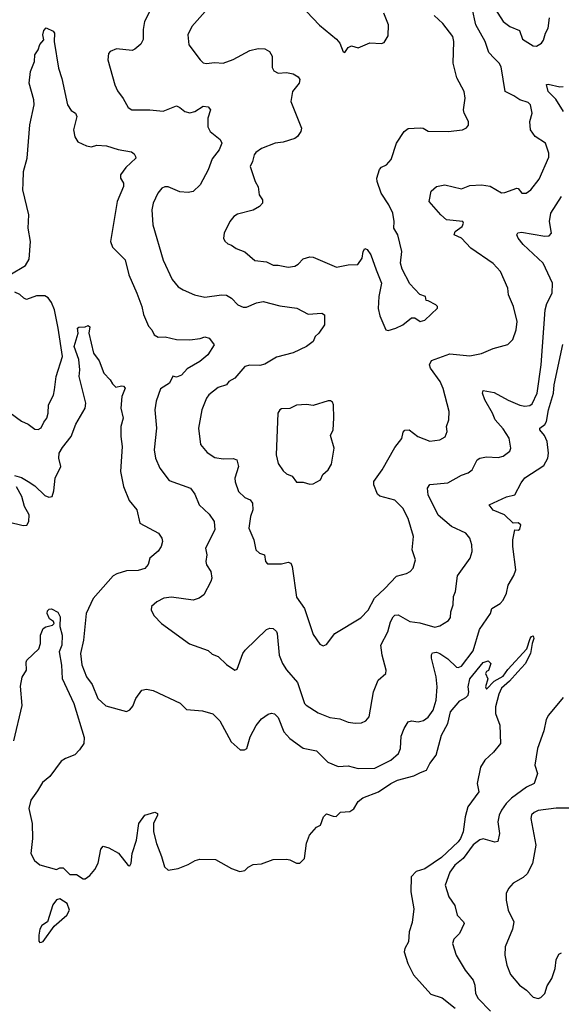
# Model space of a CAD drawing. Extents: x 2133489 to 2292442, y 756223 to 916462.
# Tile 443 of 463: x 2270624 to 2273873, y 878960 to 884866. Entities that reach past the tile are written whole.
import ezdxf

# ---------------------------------------------------------------- set-up
doc = ezdxf.new("R2010")
doc.units = 0

msp = doc.modelspace()

# ---------------------------------------------------------------- linework, layer by layer
at = {"layer": '0CON20XD'}
for points in [[(2272305.8, 884955), (2272422.4, 884832.4), (2272525, 884750), (2272544, 884725), (2272565, 884672.5), (2272575, 884670), (2272595, 884700), (2272615, 884710), (2272655, 884697.5), (2272723.9, 884726.1), (2272795, 884723.3), (2272810.7, 884729.3), (2272835, 884770), (2272835.8, 884835), (2272808.6, 884905)], [(2273461.4, 884955), (2273524.3, 884855), (2273565, 884825.4), (2273621.7, 884801.7), (2273639.5, 884749.5), (2273705, 884708.9), (2273725, 884707.1), (2273754, 884725), (2273766.3, 884743.7), (2273778.1, 884785), (2273794.7, 884815.3), (2273803.3, 884876.7)], [(2271420.9, 884949.1), (2271371.5, 884855), (2271363.7, 884806.3), (2271363.6, 884746.4), (2271350.9, 884719.1), (2271315, 884688.1), (2271298.6, 884681.4), (2271205, 884690.6), (2271166.2, 884675), (2271157, 884663), (2271152, 884625), (2271194.2, 884475), (2271210, 884440), (2271245, 884393.3), (2271275, 884338.8), (2271295.7, 884325.7), (2271405, 884325.5), (2271485, 884316.9), (2271565, 884348.6), (2271585, 884340), (2271615, 884314.4), (2271645, 884306.4), (2271675, 884314.5), (2271725, 884346.5), (2271755, 884344), (2271767.5, 884325), (2271752.5, 884275), (2271752.7, 884222.7), (2271766.7, 884195), (2271826.8, 884146.8), (2271835.6, 884125), (2271821.4, 884085), (2271778.6, 884031.4), (2271754.6, 883965.4), (2271705.7, 883875), (2271665, 883835.6), (2271635, 883829.1), (2271585, 883833.5), (2271515, 883864.2), (2271495, 883864.2), (2271475.6, 883854.4), (2271452.5, 883825), (2271424.4, 883765), (2271415.7, 883725), (2271421.9, 883635), (2271485, 883422.5), (2271537.9, 883307.9), (2271575, 883264.2), (2271604.5, 883244.5), (2271673.3, 883215), (2271735, 883201.9), (2271834.4, 883215.6), (2271865, 883213.3), (2271895.4, 883195.4), (2271932, 883155), (2271965, 883141.9), (2271985, 883141.5), (2272045, 883167.5), (2272085, 883174.5), (2272185, 883148.5), (2272285.6, 883135.6), (2272355, 883100), (2272435.8, 883105.8), (2272453.3, 883095), (2272452, 883035), (2272418, 882985), (2272396.7, 882965), (2272383.8, 882935), (2272343.7, 882906.3), (2272265, 882866.7), (2272165, 882840.6), (2272095, 882798.8), (2272065, 882792), (2272005, 882793.1), (2271975, 882785.8), (2271914.5, 882715.5), (2271877.5, 882695), (2271863.6, 882676.4), (2271815, 882659.2), (2271758, 882615), (2271744.2, 882595), (2271715.8, 882525), (2271697.1, 882415), (2271708.3, 882318.3), (2271749.1, 882269.1), (2271795, 882240), (2271845, 882232.3), (2271905, 882233.3), (2271925.5, 882225.5), (2271935.5, 882185), (2271913.6, 882116.4), (2271915.8, 882094.2), (2271936.9, 882035), (2271975, 882000), (2272006.7, 881985), (2272021.2, 881965), (2272022.9, 881925), (2272007.5, 881885), (2271998.6, 881815), (2272028.6, 881745), (2272040, 881685), (2272063.3, 881665), (2272093.3, 881655), (2272099.4, 881615), (2272111.3, 881601.3), (2272195, 881601.9), (2272235, 881612), (2272250, 881605), (2272258.6, 881585), (2272285, 881402.5), (2272333.1, 881335), (2272385, 881177.5), (2272425, 881120), (2272445, 881110), (2272465, 881117.5), (2272515, 881183.3), (2272671.3, 881278.7), (2272715, 881324.2), (2272753.3, 881395), (2272815, 881453.1), (2272885, 881527.5), (2272945, 881544), (2272966.2, 881555), (2272984.2, 881575), (2272998, 881625), (2272979.2, 881685), (2272986.9, 881765), (2272955, 881873.3), (2272922.5, 881935), (2272874.2, 881984.2), (2272785, 882008.8), (2272770, 882020), (2272748.6, 882075), (2272749.2, 882095), (2272798.6, 882165), (2272875, 882300), (2272915.7, 882354.3), (2272925, 882392.5), (2272935, 882403.3), (2272960, 882405), (2273012.5, 882365), (2273085, 882337.5), (2273144.2, 882345.8), (2273175.6, 882364.4), (2273188.8, 882395), (2273184.1, 882425.9), (2273198, 882465), (2273201.4, 882515), (2273164.4, 882654.4), (2273146, 882696), (2273087.5, 882775), (2273082.7, 882795), (2273095, 882820.8), (2273205, 882862.2), (2273325, 882850), (2273395, 882864.4), (2273465, 882893.1), (2273552.7, 882917.3), (2273583, 882947), (2273602.5, 883005), (2273607.5, 883055), (2273587.1, 883145), (2273556.2, 883215), (2273553.1, 883255), (2273508.6, 883355), (2273463.7, 883403.7), (2273330, 883495), (2273274.5, 883554.5), (2273231.2, 883575), (2273236.2, 883595), (2273277.5, 883625), (2273286, 883645), (2273282.5, 883655), (2273185, 883665.6), (2273151.1, 883695), (2273080, 883775), (2273091.9, 883838.1), (2273123.9, 883866.1), (2273175, 883874.7), (2273275, 883852.2), (2273325, 883870.8), (2273395, 883876.2), (2273447.3, 883867.3), (2273515, 883826.7), (2273535, 883828.8), (2273606, 883856), (2273615, 883852.5), (2273635.6, 883825.6), (2273662.5, 883825), (2273690, 883845), (2273740.7, 883909.3), (2273798.5, 884041.5), (2273799.3, 884065), (2273778.2, 884125), (2273716, 884165), (2273687.5, 884205), (2273684.5, 884255.5), (2273697.5, 884305), (2273688.6, 884355), (2273675, 884369.2), (2273625, 884384.2), (2273589.4, 884409.4), (2273536, 884435), (2273513.1, 884583.1), (2273501.1, 884605), (2273470, 884635), (2273438.9, 884668.9), (2273417.3, 884735), (2273360.5, 884835), (2273339.4, 884935)], [(2271735.8, 884914.2), (2271656, 884825), (2271632, 884775), (2271638.8, 884715), (2271706, 884625), (2271725, 884608), (2271742.7, 884602.7), (2271795, 884610), (2271845, 884606), (2271905, 884627.1), (2272005, 884681.1), (2272055, 884692.9), (2272095, 884690.8), (2272123.3, 884675), (2272137.7, 884647.7), (2272138.3, 884578.3), (2272148.3, 884558.3), (2272175, 884546), (2272225, 884550), (2272265, 884542), (2272295, 884523.8), (2272305, 884506.7), (2272301.1, 884485), (2272261.1, 884435), (2272250, 884375), (2272313.8, 884215), (2272311.2, 884195), (2272291.2, 884165), (2272275, 884154), (2272205, 884130.6), (2272155.9, 884125.9), (2272075, 884094.2), (2272040.3, 884069.7), (2272030, 884055), (2272021.2, 884015), (2272006.7, 883985), (2272035.7, 883895.7), (2272055, 883862.5), (2272060, 883815), (2272080, 883785), (2272080, 883765), (2272063.3, 883745), (2272025, 883724), (2271931.2, 883698.8), (2271908.8, 883685), (2271884.3, 883655.7), (2271850, 883585), (2271846.7, 883555), (2271855, 883537.5), (2271871.7, 883521.7), (2271895, 883513.3), (2271923, 883493), (2271975, 883472.5), (2272035, 883421.2), (2272105, 883414.3), (2272145, 883394.4), (2272175, 883394.3), (2272235, 883381.4), (2272275, 883388), (2272295, 883398.8), (2272325, 883432), (2272365, 883444.2), (2272385, 883442), (2272525, 883382), (2272595, 883396.2), (2272653, 883397), (2272679.2, 883435), (2272684.4, 883475.6), (2272695, 883493.3), (2272707.7, 883487.7), (2272731.2, 883455), (2272763.3, 883365), (2272793.8, 883285), (2272778, 883205), (2272774.1, 883134.1), (2272785, 883090), (2272820, 883005), (2272835, 883002.5), (2272880, 883015), (2272922.5, 883035), (2272975, 883076.7), (2272995, 883077.5), (2273026.4, 883056.4), (2273055, 883064), (2273130, 883135), (2273130, 883145), (2273120, 883155), (2273075, 883180), (2273061.7, 883181.7), (2273057.5, 883205), (2273025, 883217.5), (2272965, 883281.2), (2272918.6, 883368.6), (2272908, 883405), (2272916, 883475), (2272892, 883575), (2272868, 883615), (2272870, 883655), (2272862, 883705), (2272839.2, 883755), (2272792.9, 883825), (2272768.6, 883895), (2272765.8, 883915), (2272783.2, 883966.8), (2272795, 883981.2), (2272825, 883996.2), (2272852.3, 884027.7), (2272884.3, 884125), (2272930, 884195), (2272955, 884212.5), (2273026.8, 884216.8), (2273045, 884214.4), (2273075, 884198.1), (2273195, 884194.2), (2273280, 884205), (2273305, 884216.7), (2273316.1, 884233.9), (2273316, 884255), (2273290.8, 884305), (2273286.9, 884325), (2273295.8, 884395.8), (2273290.8, 884435), (2273246.8, 884516.8), (2273224.1, 884604.1), (2273228.1, 884735), (2273223.1, 884765), (2273162.4, 884842.4), (2273111.4, 884891.4)], [(2270644.8, 883885.2), (2270645.5, 883955), (2270668.5, 884035), (2270684.4, 884235), (2270710.8, 884355), (2270708.8, 884385), (2270680.9, 884485), (2270688.5, 884555), (2270712.9, 884615), (2270713.8, 884655), (2270734.2, 884685.8), (2270745, 884717.5), (2270767.5, 884745), (2270763.3, 884775), (2270768.3, 884801.7), (2270783, 884817), (2270825, 884796.7), (2270833.3, 884785), (2270830, 884735), (2270855.8, 884575), (2270876.7, 884513.3), (2270910.8, 884355), (2270931.7, 884321.7), (2270957.5, 884305), (2270966.1, 884286.1), (2270946.2, 884205), (2270955, 884162.5), (2270973.2, 884133.2), (2271025, 884110), (2271055, 884104), (2271085.9, 884114.1), (2271145, 884110), (2271215, 884088), (2271295, 884073.3), (2271311.2, 884061.2), (2271317.5, 884045), (2271320, 884035), (2271260.3, 883979.7), (2271228.8, 883935), (2271228.8, 883915), (2271246.7, 883885), (2271246.2, 883865), (2271207.8, 883775), (2271169.1, 883535), (2271181.4, 883501.4), (2271256.4, 883425), (2271279.4, 883335), (2271326, 883226), (2271356.2, 883145), (2271367.2, 883097.2), (2271396.8, 883026.8), (2271416.7, 883005), (2271431.2, 882975), (2271455, 882960.8), (2271497.3, 882962.7), (2271565, 882947.5), (2271645, 882946), (2271706.4, 882953.6), (2271735, 882963.3), (2271760, 882955), (2271775, 882936.7), (2271790, 882915), (2271753.3, 882855), (2271704, 882815), (2271627.7, 882772.3), (2271595, 882733.3), (2271565, 882721.2), (2271542.5, 882727.5), (2271523.3, 882685), (2271468.7, 882651.3), (2271442.2, 882577.8), (2271434.4, 882525), (2271444.5, 882415), (2271430.5, 882285), (2271438.9, 882235), (2271464.5, 882175), (2271521.3, 882101.3), (2271648, 882055), (2271675, 882020), (2271700, 881955), (2271760.2, 881900.2), (2271790, 881855), (2271794.3, 881805), (2271738.1, 881695), (2271745.7, 881655), (2271739.6, 881615), (2271745, 881596), (2271770.6, 881555), (2271775.7, 881515), (2271771.4, 881495), (2271727.5, 881415), (2271700, 881395), (2271665, 881384.6), (2271535, 881401.1), (2271487.5, 881395), (2271445.9, 881374.1), (2271414.3, 881345.7), (2271412.5, 881325), (2271430.9, 881290.9), (2271475, 881243.8), (2271642.7, 881122.7), (2271755, 881082.5), (2271779.2, 881059.2), (2271815, 881045.8), (2271865, 880998), (2271915, 880964), (2271929.2, 880970.8), (2271962.9, 881065), (2271975.6, 881085), (2272105, 881208), (2272125, 881216), (2272145, 881214), (2272165, 881196.2), (2272168.1, 881185), (2272179.6, 881055), (2272199.6, 881005), (2272223.8, 880966.2), (2272290.7, 880890.7), (2272332.9, 880765), (2272343.4, 880753.4), (2272415, 880708.6), (2272485, 880680), (2272545, 880672.9), (2272595, 880651.9), (2272635.8, 880645.8), (2272675, 880649.2), (2272700.3, 880659.7), (2272720, 880685), (2272745.5, 880835), (2272774.2, 880905), (2272820, 880945), (2272822, 880965), (2272798.1, 881055), (2272790.6, 881115), (2272832.7, 881195), (2272848.2, 881255), (2272865.4, 881284.6), (2272875, 881293.1), (2272895, 881296.9), (2272965, 881256.7), (2273025, 881248.8), (2273115, 881221.5), (2273145, 881230.6), (2273197.3, 881262.7), (2273209.2, 881280.8), (2273210, 881315), (2273224.4, 881355.6), (2273225.8, 881405), (2273238.6, 881435), (2273250.3, 881529.7), (2273325.8, 881635), (2273339.4, 881675), (2273337.1, 881715), (2273324.2, 881755), (2273300, 881785), (2273215.4, 881825.4), (2273133.7, 881893.7), (2273075, 882016.2), (2273071.1, 882055), (2273085, 882078), (2273191.5, 882088.5), (2273275, 882133.6), (2273315, 882146.9), (2273337.5, 882165), (2273369.2, 882225), (2273384.6, 882235.4), (2273425, 882243.5), (2273495, 882239.4), (2273525, 882248.6), (2273565, 882278), (2273570.6, 882295), (2273560, 882355), (2273525, 882412.5), (2273476.1, 882466.1), (2273460, 882505), (2273414.6, 882585), (2273400.8, 882625), (2273405, 882641.2), (2273470.5, 882630.5), (2273555, 882583.6), (2273624.1, 882554.1), (2273655, 882548.5), (2273685, 882552.5), (2273697.9, 882562.1), (2273727.8, 882625), (2273751.8, 882795), (2273776, 883125), (2273787.3, 883162.7), (2273817.8, 883225), (2273820.4, 883285), (2273765.4, 883405.4), (2273645, 883517.5), (2273614.4, 883555), (2273605.7, 883575), (2273612.2, 883587.8), (2273635, 883591.9), (2273775, 883566.9), (2273800, 883570), (2273813.8, 883585), (2273803.2, 883655), (2273809.7, 883705), (2273874.7, 883805.3)], [(2273886.5, 884315), (2273840.1, 884390.1), (2273793.6, 884435), (2273783.8, 884476.2), (2273795, 884478.8), (2273865, 884463.6), (2273885, 884465.6)], [(2270564, 883336), (2270657.8, 883392.2), (2270681.2, 883428.8), (2270687.8, 883535), (2270674.2, 883615), (2270677.7, 883695), (2270642.5, 883845), (2270644.8, 883885.2)], [(2270528, 882535), (2270635, 882458), (2270675, 882440), (2270715, 882409.2), (2270735, 882408), (2270752, 882418), (2270767.7, 882452.3), (2270786, 882475), (2270794, 882505), (2270796.2, 882555), (2270825.5, 882614.5), (2270831.9, 882645), (2270843.1, 882725), (2270880.4, 882845), (2270855.2, 883015), (2270831.9, 883125), (2270815, 883168.5), (2270795, 883197.5), (2270775, 883210.3), (2270725, 883210), (2270665, 883187.5), (2270647.5, 883195), (2270625, 883216.9), (2270595, 883230.6)], [(2270591.7, 882131.7), (2270635, 882119.1), (2270675, 882095.4), (2270715, 882069.4), (2270775, 882011.8), (2270798.5, 882001.5), (2270817.5, 882005), (2270829.4, 882040.6), (2270837.3, 882115), (2270870.8, 882185), (2270857.5, 882235), (2270861.2, 882265), (2270880.5, 882299.5), (2270932.9, 882365), (2270960.8, 882439.2), (2271016.5, 882535), (2271020, 882565), (2270980, 882725), (2270984.6, 882765), (2270978.1, 882828.1), (2270950, 882905), (2270973.8, 882985), (2270970, 883015), (2270977.5, 883022.5), (2271016.1, 883023.9), (2271035, 883032.5), (2271043.6, 883023.6), (2271038, 882985), (2271066.2, 882865), (2271100, 882820), (2271128.8, 882745), (2271166.4, 882706.4), (2271181.2, 882681.2), (2271201.4, 882661.4), (2271235, 882669.4), (2271247, 882667), (2271255.5, 882655), (2271236.9, 882605), (2271230, 882535), (2271244.4, 882475), (2271231.4, 882425), (2271230, 882365), (2271239.2, 882305), (2271229.4, 882155), (2271245.7, 882065), (2271281.4, 881981.4), (2271325.7, 881925), (2271344, 881845), (2271456.2, 881785), (2271476.8, 881756.8), (2271481.4, 881735), (2271473.4, 881706.6), (2271455, 881678.8), (2271404.3, 881635.7), (2271395, 881597.5), (2271375, 881573.8), (2271335, 881561.9), (2271265, 881559.4), (2271207.2, 881542.8), (2271185, 881529.2), (2271065, 881394), (2271023.1, 881305), (2271006.5, 881145), (2270988.5, 881065), (2270996.2, 880996.2), (2271024.4, 880925), (2271058.3, 880878.3), (2271093.4, 880793.4), (2271140.3, 880750.3), (2271265, 880716.7), (2271283.9, 880726.1), (2271302.3, 880747.7), (2271321.2, 880795), (2271355.7, 880844.3), (2271385, 880850), (2271425, 880841.4), (2271586.5, 880766.5), (2271625, 880728.8), (2271720.9, 880720.9), (2271781.7, 880701.7), (2271825, 880660), (2271893.3, 880535), (2271947, 880487), (2271973, 880487), (2271986.1, 880493.9), (2272005.7, 880565), (2272042.5, 880632.5)], [(2272042.5, 880632.5), (2272075, 880672), (2272115, 880700), (2272135, 880706.2), (2272152.3, 880702.3), (2272175, 880680), (2272208.2, 880595), (2272243.7, 880553.6), (2272325, 880496.4), (2272405, 880480.6), (2272471.7, 880411.7), (2272535, 880387.1), (2272595, 880390), (2272655, 880373.3), (2272755, 880376.7), (2272850, 880425), (2272896.5, 880465), (2272907.9, 880495), (2272912.3, 880567.7), (2272930, 880615), (2272953.8, 880655), (2272975, 880660), (2273015, 880654.4), (2273047.2, 880662.8), (2273075, 880681.4), (2273105.3, 880725), (2273123.4, 880785), (2273128.1, 880865), (2273121.8, 880925), (2273093.8, 881036.2), (2273093.6, 881056.4), (2273101.1, 881068.9), (2273125, 881072.7), (2273145, 881063.8), (2273191.8, 881031.8), (2273245, 880982.7), (2273255, 880979.5), (2273275, 880987.8), (2273345, 881079.4), (2273381.8, 881208.2), (2273449.1, 881305), (2273455.7, 881335), (2273506.9, 881363.1), (2273525, 881384.2), (2273544.5, 881425), (2273555.4, 881474.6), (2273588.9, 881531.1), (2273600.6, 881565), (2273581.5, 881705), (2273583.4, 881746.6), (2273593.9, 881806.1), (2273615, 881803.3), (2273625, 881810), (2273630, 881835), (2273615, 881848.6), (2273585, 881846.7), (2273532, 881895), (2273465, 881923.6), (2273441.4, 881955), (2273545, 882004.4), (2273594.6, 882015.4), (2273633.1, 882086.9), (2273655, 882118.2), (2273768.2, 882191.8), (2273792.8, 882235), (2273796.3, 882265), (2273788.4, 882335), (2273772.4, 882372.4), (2273744.3, 882405), (2273744, 882415), (2273775, 882436.9), (2273785.2, 882454.8), (2273796.5, 882525), (2273826.5, 882625), (2273830.7, 882675), (2273883.1, 882916.9)], [(2272365, 882080), (2272385, 882082.5), (2272427.5, 882105), (2272442.7, 882137.3), (2272475, 882166.7), (2272495, 882200), (2272510.8, 882295), (2272488.3, 882371.7), (2272503.8, 882405), (2272508.8, 882475), (2272506.4, 882556.4), (2272500.7, 882570.7), (2272489.3, 882579.3), (2272475, 882580), (2272385, 882551.2), (2272345, 882557.1), (2272285, 882554.2), (2272245, 882533.8), (2272195, 882531.2), (2272183.8, 882525), (2272172, 882505), (2272162.2, 882255), (2272173.6, 882203.6), (2272205, 882160), (2272225, 882142), (2272257.5, 882127.5), (2272285, 882090.8), (2272325, 882092), (2272365, 882080)], [(2270555, 881853.8), (2270645, 881832), (2270665.7, 881834.3), (2270679.2, 881855), (2270679.5, 881895), (2270652.1, 881945), (2270636.2, 882005), (2270605, 882063.3)], [(2270589.3, 880540.7), (2270637.7, 880752.3), (2270628.1, 880868.1), (2270638.3, 880921.7), (2270664.5, 880965), (2270663.1, 881013.1), (2270667.1, 881025), (2270738.3, 881091.7), (2270747.8, 881125), (2270748.6, 881175), (2270765, 881213.3), (2270780, 881225), (2270820, 881235), (2270830, 881245), (2270826.2, 881256.2), (2270802.1, 881272.1), (2270788.9, 881305), (2270790.3, 881319.7), (2270800.5, 881329.5), (2270815, 881331.2), (2270853, 881313), (2270866.2, 881285), (2270863.6, 881226.4), (2270877.5, 881175), (2270876.8, 881115), (2270860, 881075), (2270874.5, 880995), (2270879.1, 880915), (2270948.9, 880765), (2271009.7, 880559.7), (2271007.5, 880525), (2270983.4, 880486.6), (2270953.6, 880456.4), (2270898, 880435), (2270872.7, 880417.3), (2270803.7, 880326.3), (2270759.5, 880290.5), (2270729.4, 880240.6), (2270689.6, 880185), (2270678.9, 880135), (2270699.3, 880045), (2270701.2, 879955), (2270690.8, 879865), (2270712.4, 879822.4), (2270745, 879796), (2270845, 879767.5), (2270865, 879777.5), (2270885, 879777.5), (2270925, 879737.5), (2270965, 879737.5), (2271005, 879712.5), (2271017, 879713), (2271045, 879732.5), (2271075, 879767.5), (2271094.2, 879805.8), (2271109.5, 879890.5), (2271125, 879908.8), (2271157.7, 879897.7), (2271215.8, 879865.8), (2271275, 879792.5), (2271285, 879790), (2271293, 879807), (2271297.5, 879865), (2271324.3, 879945), (2271337.5, 880045), (2271375, 880094), (2271435, 880112.5), (2271450, 880105), (2271450, 880095), (2271426.2, 880045), (2271425.7, 879995), (2271444.4, 879925), (2271475, 879846.2), (2271492.5, 879785), (2271515, 879764.3), (2271573.5, 879775), (2271635, 879797.7), (2271677.2, 879822.8), (2271705, 879829.8), (2271798.1, 879828.1), (2271895, 879774.4), (2271945, 879756.7), (2271975, 879762.5), (2271995, 879782.5), (2272025, 879797.5), (2272075, 879802.5), (2272145, 879827.5), (2272225, 879830), (2272245, 879826.7), (2272285, 879806.7), (2272305, 879806.7), (2272333.3, 879835), (2272343.9, 879926.1), (2272362.5, 879975), (2272405, 880022.5), (2272427.5, 880035), (2272446.4, 880083.6), (2272465, 880102.5), (2272505, 880087.5), (2272523, 880087), (2272547.5, 880112.5), (2272605, 880116.7), (2272627.7, 880132.3), (2272655, 880176.2), (2272681.7, 880198.3), (2272776.4, 880233.6), (2272850, 880285), (2272891.2, 880305), (2272989.3, 880330.7), (2273028.9, 880351.1), (2273065, 880363.8), (2273085, 880403.8), (2273121.9, 880455), (2273154.1, 880575), (2273193.3, 880645), (2273209.1, 880715), (2273265, 880780.8), (2273300.5, 880799.5), (2273314, 880815), (2273319.2, 880835), (2273314.4, 880865), (2273325, 880911.2), (2273405, 881010), (2273435, 881020), (2273450, 881005), (2273437, 880963), (2273423.6, 880956.4), (2273417.5, 880945), (2273433, 880913), (2273417.5, 880865), (2273425, 880850), (2273471.2, 880898.8), (2273525, 880927.5), (2273551.5, 880968.5), (2273667.4, 881092.6), (2273687.1, 881155), (2273694.1, 881165.9), (2273705, 881169.2), (2273709.4, 881155), (2273697.5, 881125), (2273689.2, 881065), (2273657, 881003), (2273612.2, 880955), (2273562.6, 880897.4), (2273515, 880856.2), (2273499.1, 880820.9), (2273477.5, 880745), (2273477.5, 880705), (2273503.8, 880635), (2273508, 880525), (2273466.9, 880473.1), (2273414, 880425), (2273388.3, 880381.7), (2273369.2, 880285), (2273378, 880235), (2273312.7, 880145), (2273296.1, 880085), (2273285.2, 879995), (2273268.5, 879955), (2273255, 879934), (2273155, 879840), (2273055, 879772.4), (2273003.4, 879756.6), (2272972.9, 879725), (2272969.5, 879635), (2272987.6, 879532.4), (2272979.2, 879450.8), (2272960, 879395), (2272956, 879335), (2272934, 879295), (2272930.8, 879275), (2272952.9, 879205), (2272985.8, 879135.8), (2273089.8, 879019.8), (2273158.5, 878998.5), (2273236.8, 878936.8)], [(2273885, 880800), (2273796.7, 880695), (2273781.9, 880668.1), (2273768.9, 880601.1), (2273730.4, 880495), (2273714.6, 880395), (2273730, 880345), (2273710, 880285), (2273665, 880261.8), (2273575, 880195.4), (2273542.9, 880165), (2273513.8, 880125), (2273500, 880095), (2273492.2, 880055), (2273501.5, 879985), (2273492.7, 879937.3), (2273475, 879932.5), (2273405, 879953.1), (2273385, 879947.1), (2273345, 879917.3), (2273285.4, 879834.6), (2273255, 879811.1), (2273234.3, 879795), (2273205, 879753.3), (2273176.4, 879673.6), (2273198, 879605), (2273235, 879553.3), (2273247.5, 879495), (2273287.1, 879455), (2273290, 879445), (2273262.5, 879385), (2273229.2, 879350.8), (2273220, 879325), (2273242.9, 879255), (2273295.8, 879165), (2273345, 879103.8), (2273354.4, 879075), (2273359.2, 879025), (2273374.4, 878995), (2273448, 878918)], [(2273935, 880136), (2273843.4, 880136.6), (2273735, 880121.4), (2273709.7, 880110.3), (2273694.5, 880095.5), (2273690, 880075), (2273720.6, 879915), (2273700.5, 879805), (2273667.7, 879742.3), (2273645, 879720), (2273585, 879686.2), (2273555.7, 879654.3), (2273542, 879625), (2273542, 879585), (2273554, 879525), (2273588.6, 879455), (2273580.3, 879409.7), (2273535.6, 879305), (2273534.4, 879254.4), (2273545.6, 879195), (2273568.9, 879138.9), (2273622.5, 879075), (2273665, 879043.8), (2273705, 879002), (2273735, 878994), (2273750.3, 878999.7), (2273774, 879025), (2273789.4, 879070.6), (2273816.7, 879115), (2273837.3, 879175), (2273843, 879227), (2273859.3, 879260.7), (2273875, 879268.1)], [(2270745, 879330), (2270755, 879332.5), (2270765, 879337.5), (2270830.7, 879429.3), (2270906.7, 879495), (2270922.5, 879525), (2270907.5, 879565), (2270865, 879592.5), (2270843.6, 879586.4), (2270823, 879557), (2270790, 879455), (2270757, 879433), (2270745, 879410), (2270737.5, 879375), (2270738.3, 879338.3), (2270745, 879330)]]:
    msp.add_lwpolyline(points, dxfattribs=at)

doc.saveas('drawing.dxf')
